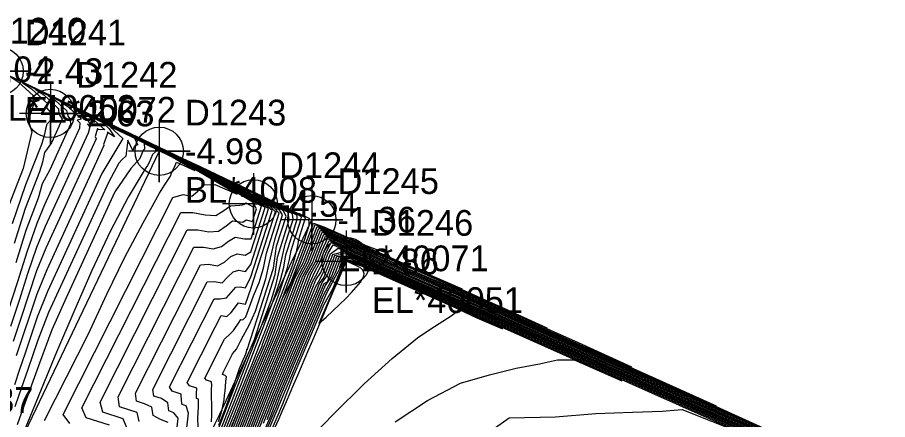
# Model space of a CAD drawing. Extents: x 2356077 to 2359823, y 225951 to 227822.
# Drawn here: x 2357702.1 to 2357786.6, y 226866.1 to 226905.2 of the extents above; entities that cross this region are included whole.
import ezdxf

# ---------------------------------------------------------------- set-up
doc = ezdxf.new("R2010")
doc.units = 0
for name, color, linetype in [('DTM Contours Major', 7, 'Continuous'), ('DTM Contours Minor', 7, 'Continuous'), ('Exist DTM Breakline', 7, 'Continuous'), ('Exist DTM Breakline Cogo Comment', 7, 'Continuous'), ('Exist DTM Breakline Cogo Elevation', 7, 'Continuous'), ('Exist DTM Breakline Cogo Number', 7, 'Continuous'), ('Exist DTM Breakline Cogo Point CELL', 7, 'Continuous'), ('Exist DTM Breakline Underwater', 7, 'Continuous'), ('Exist DTM Breakline Underwater Cogo Comment', 7, 'Continuous'), ('Exist DTM Breakline Underwater Cogo Elevation', 7, 'Continuous'), ('Exist DTM Breakline Underwater Cogo Number', 7, 'Continuous'), ('Exist DTM Breakline Underwater Cogo Point CELL', 7, 'Continuous'), ('Exist DTM Drainline', 7, 'Continuous'), ('Exist DTM Drainline Cogo Comment', 7, 'Continuous'), ('Exist DTM Drainline Cogo Elevation', 7, 'Continuous'), ('Exist DTM Drainline Cogo Number', 7, 'Continuous'), ('Exist DTM Drainline Cogo Point CELL', 7, 'Continuous'), ('Exist DTM Regular Point Underwater CELL', 7, 'Continuous'), ('Exist DTM Regular Point Underwater Cogo Elevation', 7, 'Continuous'), ('Exist DTM Regular Point Underwater Cogo Number', 7, 'Continuous')]:
    doc.layers.add(name, color=color, linetype=linetype)

msp = doc.modelspace()

# ---------------------------------------------------------------- linework, layer by layer
at = {"layer": 'DTM Contours Major'}
for points in [[(2357720.931, 226865.92), (2357720.962, 226866.573), (2357720.97, 226867.202), (2357720.95, 226868.754), (2357720.951, 226869.111), (2357720.961, 226869.463), (2357720.948, 226869.803), (2357720.454, 226869.961), (2357720.294, 226870.177), (2357722.209, 226873.961), (2357722.776, 226874.523), (2357723.094, 226874.809), (2357723.614, 226875.618), (2357723.8, 226875.861), (2357723.988, 226875.828), (2357724.289, 226876.116), (2357725.036, 226878.158), (2357725.584, 226879.475), (2357726.003, 226880.862), (2357726.278, 226882.317), (2357727.516, 226886.181), (2357727.076, 226886.692), (2357724.824, 226888.012), (2357724.237, 226888.461), (2357723.936, 226888.596), (2357703.823, 226898.229), (2357704.654, 226897.67), (2357705.656, 226896.74), (2357706.073, 226896.311), (2357706.097, 226895.829), (2357706.437, 226895.311), (2357705.39, 226893.033), (2357704.722, 226892.08), (2357704.507, 226891.157), (2357704.225, 226890.198), (2357702.836, 226886.638), (2357701.767, 226883.235)], [(2357713.928, 226865.956), (2357713.725, 226866.847), (2357711.987, 226867.401), (2357711.881, 226868.362), (2357719.23, 226882.883), (2357720.151, 226882.903), (2357721.108, 226882.733), (2357721.918, 226882.966), (2357722.586, 226883.486), (2357723.241, 226883.874), (2357724.154, 226883.712), (2357724.786, 226883.707), (2357725.801, 226886.871), (2357724.552, 226887.608), (2357723.791, 226888.162), (2357720.9, 226889.857), (2357719.881, 226890.413), (2357711.577, 226894.39), (2357710.456, 226894.9), (2357711.001, 226894.394), (2357711.522, 226893.591), (2357710.814, 226894.067), (2357710.876, 226894.008), (2357710.46, 226892.854), (2357710.484, 226892.757), (2357704.935, 226880.677), (2357703.958, 226878.327), (2357701.971, 226872.344)], [(2357722.022, 226864.979), (2357723.762, 226869.405), (2357725.135, 226872.933), (2357726.124, 226875.521), (2357726.797, 226877.317), (2357727.229, 226878.502), (2357727.631, 226879.717), (2357727.96, 226880.941), (2357728.171, 226882.155), (2357728.765, 226884.033), (2357729.27, 226885.61), (2357729.251, 226885.98), (2357727.891, 226886.777), (2357725.424, 226888.008), (2357715.093, 226892.955), (2357712.488, 226894.192)], [(2357721.595, 226861.556), (2357724.926, 226870.093), (2357725.803, 226872.159), (2357726.373, 226873.497), (2357726.655, 226874.203), (2357728.072, 226877.915), (2357728.853, 226879.73), (2357729.601, 226881.338), (2357731.029, 226885.082), (2357733.386, 226884.078), (2357740.509, 226880.906), (2357745.287, 226878.837)], [(2357723.189, 226862.956), (2357725.78, 226869.595), (2357728.054, 226874.93), (2357728.502, 226876.009), (2357730.09, 226880.172), (2357730.777, 226881.389), (2357731.308, 226882.779), (2357731.859, 226884.148), (2357740.732, 226880.314), (2357777.188, 226864.08)], [(2357724.892, 226864.636), (2357726.611, 226869.036), (2357729.76, 226876.42), (2357730.381, 226877.9), (2357731.07, 226879.706), (2357731.568, 226880.437), (2357732.29, 226882.322), (2357732.772, 226883.131), (2357748.229, 226876.365), (2357811.54, 226848.174)], [(2357783.877, 226859.881), (2357742.003, 226878.527), (2357734.454, 226881.771), (2357733.271, 226881.86), (2357732.59, 226880.074), (2357732.001, 226879.154), (2357731.469, 226877.92), (2357727.425, 226868.435), (2357726.662, 226866.487), (2357724.04, 226860.342)]]:
    msp.add_lwpolyline(points, dxfattribs=at)
at = {"layer": 'DTM Contours Minor'}
for points in [[(2357721.659, 226865.601), (2357722.254, 226867.15), (2357722.77, 226868.524), (2357723.178, 226869.653), (2357723.676, 226871.112), (2357723.844, 226871.562), (2357723.973, 226871.876), (2357724.165, 226872.306), (2357724.273, 226872.539), (2357724.344, 226872.742), (2357724.386, 226872.969), (2357724.404, 226873.027), (2357724.41, 226873.021), (2357724.416, 226872.936), (2357726.958, 226880.862), (2357727.264, 226882.977), (2357728.194, 226885.879), (2357727.951, 226886.404), (2357726.375, 226887.328), (2357725.328, 226887.976), (2357725.554, 226887.87), (2357701.364, 226899.456), (2357702.16, 226898.938), (2357703.633, 226897.571), (2357703.849, 226897.179), (2357703.583, 226896.548), (2357703.439, 226896.134), (2357703.296, 226895.681), (2357703.152, 226895.189), (2357703.25, 226894.8), (2357703.47, 226894.1), (2357702.638, 226890.514), (2357700.988, 226886.284)], [(2357721.239, 226864.259), (2357722.394, 226867.245), (2357723.254, 226869.439), (2357723.873, 226870.974), (2357724.384, 226872.208), (2357725.11, 226873.937), (2357725.865, 226876.247), (2357727.141, 226880.224), (2357727.363, 226881.922), (2357728.478, 226885.556), (2357728.395, 226886.256), (2357726.67, 226887.268), (2357725.656, 226887.847), (2357705.418, 226897.54), (2357701.201, 226899.548)], [(2357721.627, 226865.958), (2357721.972, 226867.098), (2357722.08, 226867.606), (2357722.161, 226868.074), (2357722.22, 226868.507), (2357722.264, 226868.909), (2357722.347, 226869.861), (2357722.395, 226870.289), (2357722.258, 226870.437), (2357722.009, 226870.517), (2357722.063, 226870.713), (2357722.982, 226872.528), (2357723.356, 226872.978), (2357723.767, 226873.752), (2357723.929, 226874.051), (2357723.995, 226874.244), (2357724.017, 226874.24), (2357724.45, 226875.033), (2357724.631, 226875.392), (2357725.232, 226876.689), (2357726.232, 226879.807), (2357726.57, 226881.438), (2357727.121, 226883.738), (2357727.856, 226886.033), (2357727.514, 226886.548), (2357725.652, 226887.639), (2357724.845, 226888.189), (2357724.746, 226888.233), (2357702.591, 226898.844), (2357703.453, 226898.262), (2357705.025, 226896.803), (2357704.922, 226896.42), (2357705.56, 226895.674), (2357705.379, 226895.281), (2357704.95, 226894.826), (2357704.82, 226894.352), (2357704.7, 226893.872), (2357704.571, 226893.385), (2357704.414, 226892.873), (2357702.883, 226888.95), (2357701.559, 226885.168)], [(2357719.657, 226865.436), (2357719.611, 226866.296), (2357719.691, 226867.388), (2357719.676, 226868.147), (2357719.499, 226868.203), (2357719.493, 226868.695), (2357719.502, 226869.202), (2357718.804, 226869.435), (2357718.571, 226869.735), (2357721.303, 226875.134), (2357721.885, 226876.264), (2357722.446, 226876.165), (2357722.851, 226876.543), (2357723.56, 226877.486), (2357724.246, 226877.365), (2357724.812, 226878.956), (2357727.175, 226886.324), (2357726.636, 226886.837), (2357725.13, 226887.72), (2357723.603, 226888.671), (2357723.669, 226888.684), (2357723.126, 226888.958), (2357705.058, 226897.612), (2357705.857, 226897.077), (2357706.852, 226896.154), (2357706.971, 226895.644), (2357707.152, 226895.373), (2357707.289, 226894.894), (2357705.229, 226890.409), (2357704.486, 226889.042), (2357704.086, 226887.651), (2357702.914, 226884.497), (2357701.94, 226881.371)], [(2357718.356, 226863.637), (2357718.695, 226866.785), (2357718.492, 226867.473), (2357718.082, 226867.603), (2357718.016, 226867.957), (2357718.007, 226868.631), (2357717.125, 226868.918), (2357716.864, 226869.323), (2357721.194, 226877.879), (2357721.789, 226877.864), (2357722.396, 226877.972), (2357722.849, 226878.491), (2357723.29, 226879.008), (2357723.741, 226879.037), (2357724.255, 226878.946), (2357724.761, 226880.003), (2357726.832, 226886.464), (2357726.192, 226886.985), (2357724.433, 226888.016), (2357723.653, 226888.581), (2357723.017, 226888.954), (2357722.316, 226889.322), (2357706.298, 226896.994), (2357707.067, 226896.476), (2357707.537, 226896.041), (2357708.296, 226895.302), (2357707.892, 226895.209), (2357708.152, 226894.968), (2357708.128, 226894.446), (2357704.705, 226886.994), (2357703.986, 226885.202), (2357702.999, 226882.391), (2357702.091, 226879.53), (2357701.152, 226876.651)], [(2357721.102, 226863.24), (2357722.279, 226866.251), (2357724.564, 226872.166), (2357725.313, 226874.068), (2357725.591, 226874.762), (2357726.154, 226876.175), (2357726.723, 226877.713), (2357727.225, 226879.302), (2357728.109, 226883.195), (2357728.873, 226885.579), (2357728.825, 226886.117), (2357727.028, 226887.171), (2357723.832, 226888.745), (2357710.256, 226895.247), (2357706.844, 226896.87)], [(2357717.517, 226864.503), (2357717.709, 226866.283), (2357717.295, 226866.802), (2357716.807, 226866.983), (2357716.712, 226867.763), (2357716.069, 226868.203), (2357715.332, 226868.438), (2357715.244, 226869.083), (2357720.528, 226879.524), (2357721.213, 226879.549), (2357721.964, 226879.434), (2357722.51, 226879.974), (2357723.032, 226880.501), (2357723.603, 226880.644), (2357724.25, 226880.529), (2357724.755, 226881.194), (2357726.488, 226886.6), (2357725.741, 226887.136), (2357724.827, 226887.672), (2357723.454, 226888.555), (2357723.15, 226888.763), (2357722.326, 226889.247), (2357721.505, 226889.685), (2357707.556, 226896.366), (2357708.296, 226895.859), (2357708.833, 226895.361), (2357709.24, 226894.645), (2357708.877, 226894.819), (2357709.134, 226894.58), (2357708.949, 226893.962), (2357704.783, 226884.893), (2357703.926, 226882.856), (2357703.078, 226880.308), (2357702.245, 226877.723), (2357701.407, 226875.174)], [(2357716.732, 226865.865), (2357715.973, 226866.172), (2357715.281, 226866.543), (2357715.157, 226867.359), (2357714.444, 226867.669), (2357713.649, 226867.923), (2357713.559, 226868.716), (2357719.87, 226881.186), (2357720.666, 226881.229), (2357721.51, 226881.079), (2357722.206, 226881.431), (2357722.805, 226881.968), (2357723.443, 226882.255), (2357724.223, 226882.117), (2357724.767, 226882.44), (2357726.145, 226886.736), (2357725.262, 226887.305), (2357723.929, 226888.086), (2357723.416, 226888.495), (2357721.618, 226889.549), (2357720.693, 226890.049), (2357708.919, 226895.688), (2357709.57, 226895.2), (2357710.568, 226894.274), (2357709.967, 226894.33), (2357709.874, 226894.415), (2357709.653, 226893.626), (2357709.742, 226893.416), (2357704.859, 226882.784), (2357703.927, 226880.594), (2357702.414, 226875.96), (2357701.678, 226873.736)], [(2357712.704, 226865.364), (2357712.362, 226866.229), (2357710.37, 226866.864), (2357710.114, 226867.832), (2357718.579, 226884.558), (2357719.622, 226884.58), (2357720.692, 226884.39), (2357721.623, 226884.451), (2357722.356, 226884.961), (2357722.981, 226885.433), (2357723.991, 226885.324), (2357724.298, 226885.544), (2357724.941, 226885.397), (2357725.328, 226886.605), (2357724.953, 226887.26), (2357724.315, 226887.742), (2357720.175, 226890.169), (2357719.068, 226890.777), (2357712.475, 226893.935), (2357711.085, 226894.589), (2357712.337, 226893.427), (2357710.274, 226890.028), (2357705.018, 226878.584), (2357703.999, 226876.08), (2357702.827, 226872.597), (2357702.293, 226871.005), (2357701.786, 226869.514)], [(2357711.028, 226865.603), (2357708.759, 226866.326), (2357708.342, 226867.291), (2357717.946, 226886.268), (2357719.121, 226886.251), (2357720.318, 226886.039), (2357721.369, 226885.951), (2357722.145, 226886.447), (2357722.772, 226886.895), (2357723.686, 226886.96), (2357723.956, 226886.994), (2357724.139, 226887.077), (2357724.267, 226887.192), (2357725.002, 226886.796), (2357725.057, 226886.967), (2357724.962, 226887.25), (2357719.447, 226890.484), (2357718.255, 226891.142), (2357713.455, 226893.441), (2357713.776, 226892.823), (2357713.469, 226892.681), (2357713.296, 226892.271), (2357712.804, 226893.265), (2357712.609, 226891.737), (2357712.27, 226891.408), (2357711.932, 226891.038), (2357710.955, 226889.236), (2357705.119, 226876.533), (2357704.06, 226873.866), (2357703.085, 226871.015), (2357702.237, 226868.524), (2357701.846, 226867.402)], [(2357707.182, 226865.777), (2357706.523, 226866.658), (2357717.184, 226887.723), (2357718.197, 226887.998), (2357719.043, 226887.848), (2357719.606, 226888.323), (2357720.138, 226888.95), (2357721.271, 226888.972), (2357723.44, 226888.03), (2357718.508, 226890.922), (2357717.435, 226891.509), (2357714.858, 226892.744), (2357714.392, 226892.943), (2357714.416, 226892.44), (2357714.27, 226892.244), (2357714.152, 226891.876), (2357713.944, 226891.427), (2357713.668, 226891.157), (2357713.391, 226890.859), (2357713.112, 226890.533), (2357711.547, 226888.252), (2357706.819, 226877.961), (2357705.424, 226874.849), (2357704.219, 226871.623), (2357703.442, 226869.477), (2357702.45, 226866.725), (2357702.047, 226865.642)], [(2357704.728, 226866.073), (2357708.977, 226874.469), (2357710.787, 226878.321), (2357712.535, 226881.928), (2357714.298, 226885.238), (2357715.893, 226888.134), (2357716.364, 226888.918), (2357716.968, 226889.799), (2357717.059, 226890.116), (2357717.339, 226890.663), (2357717.553, 226891.142), (2357719.332, 226890.326), (2357717.126, 226891.619), (2357716.615, 226891.877), (2357715.489, 226892.416), (2357715.491, 226892.155), (2357715.2, 226891.898), (2357714.892, 226891.098), (2357714.729, 226890.812), (2357714.563, 226890.582), (2357714.393, 226890.338), (2357712.83, 226887.744), (2357711.111, 226884.409), (2357709.324, 226880.608), (2357707.556, 226876.617), (2357705.894, 226872.709), (2357704.165, 226868.53), (2357703.22, 226866.227), (2357702.636, 226864.836)], [(2357721.693, 226863.595), (2357723.515, 226868.136), (2357724.589, 226870.838), (2357724.815, 226871.38), (2357725.502, 226873.102), (2357725.961, 226874.263), (2357726.41, 226875.418), (2357726.843, 226876.56), (2357727.257, 226877.686), (2357727.645, 226878.792), (2357728.004, 226879.871), (2357728.287, 226880.797), (2357728.523, 226881.695), (2357728.688, 226882.563), (2357729.013, 226883.6), (2357729.663, 226885.627), (2357729.673, 226885.845), (2357728.712, 226886.409), (2357725.27, 226888.106), (2357719.924, 226890.663), (2357718.131, 226891.514)], [(2357721.949, 226863.702), (2357723.177, 226866.708), (2357724.483, 226870.054), (2357724.729, 226870.664), (2357725.487, 226872.442), (2357725.839, 226873.222), (2357725.93, 226873.542), (2357728.842, 226881.169), (2357729.21, 226882.426), (2357729.336, 226883.038), (2357729.417, 226883.604), (2357729.56, 226884.096), (2357730.053, 226885.636), (2357730.076, 226885.722), (2357729.463, 226886.081), (2357727.655, 226886.989), (2357724.755, 226888.37), (2357723.775, 226888.836)], [(2357721.603, 226862.377), (2357723.425, 226866.817), (2357724.729, 226870.148), (2357725.023, 226870.851), (2357726.32, 226873.892), (2357726.408, 226874.187), (2357729.988, 226883.567), (2357730.417, 226884.98), (2357730.428, 226885.154), (2357730.428, 226885.307), (2357730.41, 226885.541), (2357730.43, 226885.604), (2357730.487, 226885.65), (2357729.418, 226886.158)], [(2357720.932, 226860.391), (2357724.72, 226870.104), (2357725.001, 226870.781), (2357726.068, 226873.284), (2357726.339, 226873.98), (2357727.87, 226877.993), (2357728.637, 226879.419), (2357730.854, 226885.228), (2357731.868, 226884.876), (2357736.034, 226883.021), (2357737.062, 226882.622)], [(2357721.898, 226861.797), (2357725.102, 226870.008), (2357726.702, 226873.767), (2357727.014, 226874.537), (2357729.05, 226879.871), (2357729.839, 226881.356), (2357731.194, 226884.908), (2357734.896, 226883.284), (2357738.548, 226881.658), (2357742.216, 226880.142), (2357749.709, 226876.803), (2357753.512, 226875.053)], [(2357722.212, 226862.064), (2357725.273, 226869.91), (2357727.038, 226874.051), (2357727.382, 226874.895), (2357729.301, 226879.924), (2357730.074, 226881.367), (2357731.357, 226884.727), (2357736.392, 226882.496), (2357741.323, 226880.417), (2357756.58, 226873.623), (2357761.737, 226871.268)], [(2357722.532, 226862.348), (2357725.443, 226869.807), (2357727.375, 226874.342), (2357727.754, 226875.262), (2357729.562, 226880.001), (2357730.309, 226881.375), (2357731.518, 226884.542), (2357737.718, 226881.783), (2357744.179, 226879.023), (2357763.45, 226870.442), (2357769.962, 226867.484)], [(2357722.858, 226862.646), (2357725.611, 226869.702), (2357727.714, 226874.635), (2357728.127, 226875.634), (2357729.826, 226880.085), (2357730.543, 226881.383), (2357731.11, 226882.869), (2357731.687, 226884.346), (2357739.201, 226881.118), (2357770.319, 226867.261), (2357778.187, 226863.699)], [(2357723.523, 226863.276), (2357725.947, 226869.486), (2357728.395, 226875.227), (2357728.877, 226876.386), (2357730.354, 226880.257), (2357731.011, 226881.395), (2357731.504, 226882.688), (2357732.033, 226883.948), (2357742.237, 226879.522), (2357784.058, 226860.899)], [(2357723.861, 226863.605), (2357726.114, 226869.376), (2357728.735, 226875.524), (2357729.252, 226876.764), (2357730.616, 226880.335), (2357731.244, 226881.4), (2357731.701, 226882.597), (2357732.21, 226883.747), (2357743.736, 226878.732), (2357790.928, 226857.718)], [(2357724.202, 226863.942), (2357726.28, 226869.264), (2357729.077, 226875.822), (2357729.628, 226877.142), (2357730.467, 226879.339), (2357730.919, 226880.376), (2357731.478, 226881.405), (2357731.898, 226882.506), (2357732.39, 226883.545), (2357745.234, 226877.943), (2357797.798, 226854.537)], [(2357724.546, 226864.286), (2357726.446, 226869.15), (2357729.418, 226876.121), (2357730.004, 226877.521), (2357730.769, 226879.524), (2357731.239, 226880.408), (2357731.711, 226881.41), (2357732.094, 226882.414), (2357732.576, 226883.34), (2357746.731, 226877.154), (2357804.669, 226851.355)], [(2357725.267, 226865.059), (2357726.763, 226868.889), (2357730.101, 226876.719), (2357730.757, 226878.28), (2357731.064, 226879.084), (2357731.483, 226879.742), (2357731.873, 226880.621), (2357732.49, 226882.239), (2357733.262, 226882.79), (2357749.203, 226875.809), (2357815.006, 226846.508)], [(2357805.303, 226850.707), (2357747.424, 226876.479), (2357733.754, 226882.449), (2357732.686, 226882.147), (2357731.859, 226879.979), (2357731.395, 226879.346), (2357731.132, 226878.655), (2357730.443, 226877.02), (2357726.926, 226868.77), (2357725.617, 226865.419)], [(2357805.971, 226850.287), (2357745.618, 226877.161), (2357733.967, 226882.232), (2357732.881, 226882.051), (2357732.167, 226880.18), (2357731.683, 226879.493), (2357731.502, 226879.019), (2357730.786, 226877.321), (2357727.092, 226868.656), (2357725.965, 226865.774)], [(2357727.841, 226867.639), (2357723.004, 226856.316), (2357726.4, 226859.991), (2357729.687, 226863.482), (2357732.825, 226866.713), (2357735.775, 226869.608), (2357738.497, 226872.09), (2357740.952, 226874.083), (2357742.264, 226874.976), (2357743.408, 226875.699), (2357744.335, 226876.299), (2357744.995, 226876.823), (2357746.717, 226876.037), (2357749.217, 226874.948), (2357735.613, 226881.006), (2357733.858, 226881.579), (2357733.704, 226881.174), (2357733.666, 226881.013), (2357733.584, 226880.891), (2357732.701, 226878.823), (2357731.86, 226877.331), (2357728.876, 226870.331), (2357727.841, 226867.639)], [(2357738.791, 226865.93), (2357741.926, 226867.992), (2357745.144, 226869.672), (2357747.956, 226870.503), (2357750.551, 226871.126), (2357752.807, 226871.572), (2357754.549, 226871.962), (2357756.165, 226871.938), (2357760.81, 226869.908), (2357738.368, 226879.901), (2357734.82, 226881.364), (2357733.661, 226881.667), (2357733.392, 226880.962), (2357733.328, 226880.652), (2357733.177, 226880.441), (2357732.111, 226878.422), (2357727.703, 226868.08), (2357727.362, 226867.207), (2357723.659, 226858.531)], [(2357747.195, 226864.441), (2357749.854, 226866.322), (2357754.378, 226866.401), (2357758.293, 226866.741), (2357761.855, 226866.86), (2357764.719, 226866.968), (2357766.676, 226867.144), (2357772.38, 226864.878), (2357740.189, 226879.212), (2357734.684, 226881.546), (2357733.466, 226881.764), (2357732.946, 226880.401), (2357732.747, 226879.934), (2357731.807, 226878.209), (2357727.594, 226868.33), (2357727.215, 226867.366), (2357727.012, 226866.846), (2357724.309, 226860.511)], [(2357795.237, 226854.945), (2357743.812, 226877.843), (2357734.203, 226882.005), (2357733.076, 226881.956), (2357732.474, 226880.377), (2357732.167, 226879.499), (2357731.858, 226879.344), (2357730.355, 226875.809), (2357727.258, 226868.544), (2357726.313, 226866.13)], [(2357733.9, 226881.373), (2357731.381, 226875.464), (2357732.072, 226876.086), (2357732.747, 226876.711), (2357733.391, 226877.326), (2357733.99, 226877.921), (2357734.531, 226878.482), (2357734.998, 226878.998), (2357735.221, 226879.259), (2357735.409, 226879.5), (2357735.559, 226879.722), (2357735.669, 226879.926), (2357735.736, 226880.114), (2357735.76, 226880.288), (2357735.722, 226880.495), (2357735.615, 226880.68), (2357735.449, 226880.842), (2357735.233, 226880.983), (2357734.978, 226881.101), (2357733.97, 226881.557), (2357733.9, 226881.373)]]:
    msp.add_lwpolyline(points, dxfattribs=at)
at = {"layer": 'Exist DTM Breakline'}
msp.add_spline([(2357603.707, 226758.395), (2357634.69, 226779.787), (2357686.009, 226803.72), (2357722.082, 226854.21), (2357734.02, 226881.496)], degree=3, dxfattribs=at)
at = {"layer": 'Exist DTM Breakline Cogo Point CELL'}
msp.add_lwpolyline([(2357734.02, 226884.496), (2357734.02, 226878.496), (2357734.02, 226881.496), (2357737.02, 226881.496), (2357731.02, 226881.496)], dxfattribs=at)
msp.add_circle((2357734.02, 226881.496), 2.344, dxfattribs=at)
at = {"layer": 'Exist DTM Breakline Underwater'}
msp.add_spline([(2357599.673, 226759.537), (2357632.912, 226785.572), (2357686.254, 226809.636), (2357716.995, 226856.561), (2357730.688, 226885.555)], degree=3, dxfattribs=at)
at = {"layer": 'Exist DTM Breakline Underwater Cogo Point CELL'}
for points in [[(2357700.298, 226902.976), (2357700.298, 226896.976), (2357700.298, 226899.976), (2357703.298, 226899.976), (2357697.298, 226899.976)], [(2357730.688, 226888.555), (2357730.688, 226882.555), (2357730.688, 226885.555), (2357733.688, 226885.555), (2357727.688, 226885.555)]]:
    msp.add_lwpolyline(points, dxfattribs=at)
for centre in [(2357700.298, 226899.976), (2357730.688, 226885.555)]:
    msp.add_circle(centre, 2.344, dxfattribs=at)
at = {"layer": 'Exist DTM Drainline'}
msp.add_line((2357715.862, 226892.203), (2357699.586, 226858.192), dxfattribs=at)
at = {"layer": 'Exist DTM Drainline Cogo Point CELL'}
msp.add_lwpolyline([(2357715.862, 226895.203), (2357715.862, 226889.203), (2357715.862, 226892.203), (2357718.862, 226892.203), (2357712.862, 226892.203)], dxfattribs=at)
msp.add_circle((2357715.862, 226892.203), 2.344, dxfattribs=at)
at = {"layer": 'Exist DTM Regular Point Underwater CELL'}
for points in [[(2357705.282, 226898.877), (2357705.282, 226892.877), (2357705.282, 226895.877), (2357708.282, 226895.877), (2357702.282, 226895.877)], [(2357725.007, 226890.09), (2357725.007, 226884.09), (2357725.007, 226887.09), (2357728.007, 226887.09), (2357722.007, 226887.09)]]:
    msp.add_lwpolyline(points, dxfattribs=at)
for centre in [(2357705.282, 226895.877), (2357725.007, 226887.09)]:
    msp.add_circle(centre, 2.344, dxfattribs=at)

# ---------------------------------------------------------------- texts
at = {"layer": 'Exist DTM Breakline Cogo Comment'}
for s, p in [('EL*40052', (2357698.908, 226895.16)), ('EL*40051', (2357736.52, 226876.496))]:
    msp.add_text(s, height=2.5, dxfattribs=at).set_placement(p)
at = {"layer": 'Exist DTM Breakline Cogo Elevation'}
for s, p in [('2.04', (2357698.908, 226898.91)), ('2.86', (2357736.52, 226880.246))]:
    msp.add_text(s, height=2.5, dxfattribs=at).set_placement(p)
at = {"layer": 'Exist DTM Breakline Cogo Number'}
for s, p in [('D1240', (2357698.908, 226902.66)), ('D1246', (2357736.52, 226883.996))]:
    msp.add_text(s, height=2.5, dxfattribs=at).set_placement(p)
at = {"layer": 'Exist DTM Breakline Underwater Cogo Comment'}
for s, p in [('EL*40072', (2357702.798, 226894.976)), ('EL*40071', (2357733.188, 226880.555))]:
    msp.add_text(s, height=2.5, dxfattribs=at).set_placement(p)
at = {"layer": 'Exist DTM Breakline Underwater Cogo Elevation'}
for s, p in [('-2.43', (2357702.798, 226898.726)), ('-1.36', (2357733.188, 226884.305))]:
    msp.add_text(s, height=2.5, dxfattribs=at).set_placement(p)
at = {"layer": 'Exist DTM Breakline Underwater Cogo Number'}
for s, p in [('D1241', (2357702.798, 226902.476)), ('D1245', (2357733.188, 226888.055))]:
    msp.add_text(s, height=2.5, dxfattribs=at).set_placement(p)
at = {"layer": 'Exist DTM Drainline Cogo Comment'}
msp.add_text('BL*4008', height=2.5, dxfattribs=at).set_placement((2357718.362, 226887.203))
at = {"layer": 'Exist DTM Drainline Cogo Elevation'}
msp.add_text('-4.98', height=2.5, dxfattribs=at).set_placement((2357718.362, 226890.953))
at = {"layer": 'Exist DTM Drainline Cogo Number'}
msp.add_text('D1243', height=2.5, dxfattribs=at).set_placement((2357718.362, 226894.703))
at = {"layer": 'Exist DTM Regular Point Underwater Cogo Elevation'}
for s, p in [('-2.63', (2357707.782, 226894.627)), ('-4.54', (2357727.507, 226885.84))]:
    msp.add_text(s, height=2.5, dxfattribs=at).set_placement(p)
at = {"layer": 'Exist DTM Regular Point Underwater Cogo Number'}
for s, p in [('D1242', (2357707.782, 226898.377)), ('D1244', (2357727.507, 226889.59)), ('D1237', (2357693.793, 226866.801))]:
    msp.add_text(s, height=2.5, dxfattribs=at).set_placement(p)

doc.saveas('drawing.dxf')
